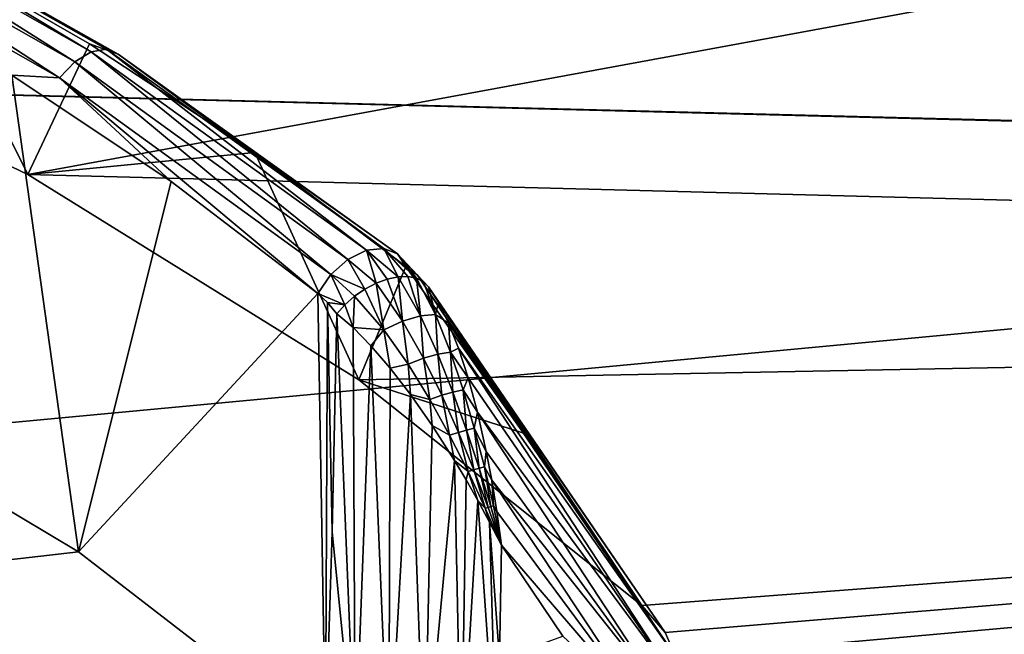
# Model space of a CAD drawing. Header units: metres. Extents: x -31 to 116, y -84 to 84.
# Tile 345 of 656: x 29.84 to 33.02, y -49.21 to -47.22. Entities that reach past the tile are written whole.
import ezdxf

# ---------------------------------------------------------------- set-up
doc = ezdxf.new("R2010")
doc.units = ezdxf.units.M
doc.layers.add('solid_80010000GA_11_1', color=7, linetype='CONTINUOUS')

msp = doc.modelspace()

# ---------------------------------------------------------------- linework, layer by layer
at = {"layer": 'solid_80010000GA_11_1'}
for points in [[(44.944008, -44.94931, 41.513676), (28.669821, -47.146606, 38.553104), (29.87075, -47.723408, 37.870495)], [(44.944008, -48.118439, 37.794731), (44.944008, -44.94931, 41.513676), (29.87075, -47.723408, 37.870495)], [(44.944008, -47.10405, -39.051689), (23.04767, -49.158199, -35.786476), (23.04767, -46.293915, -39.421745)], [(12.5, -47.021599, 35.020939), (103, -46.380795, 39.620941), (103, -49.348675, 35.856754)], [(12.5, -47.021606, -35.020927), (103, -49.354969, -35.848087), (103, -46.390305, -39.609806)], [(29.059853, -46.751579, 37.327549), (29.014368, -46.786922, 37.279713), (30.022394, -47.360897, 36.596638)], [(29.101147, -46.740479, 37.389015), (29.059853, -46.751579, 37.327549), (30.07538, -47.328297, 36.638172)], [(30.07538, -47.328297, 36.638172), (29.059853, -46.751579, 37.327549), (30.022394, -47.360897, 36.596638)], [(30.12434, -47.3195, 36.694035), (29.132471, -46.755047, 37.455395), (29.101147, -46.740479, 37.389015)], [(30.12434, -47.3195, 36.694035), (29.101147, -46.740479, 37.389015), (30.07538, -47.328297, 36.638172)], [(29.132471, -46.755047, 37.455395), (30.162436, -47.335606, 36.756313), (29.495935, -46.972385, 37.304035)], [(30.12434, -47.3195, 36.694035), (30.162436, -47.335606, 36.756313), (29.132471, -46.755047, 37.455395)], [(29.014368, -46.786922, 37.279713), (28.971107, -46.841415, 37.252151), (29.972839, -47.412598, 36.575172)], [(30.022394, -47.360897, 36.596638), (29.014368, -46.786922, 37.279713), (29.972839, -47.412598, 36.575172)], [(29.972839, -47.412598, 36.575172), (28.971107, -46.841415, 37.252151), (29.819157, -47.403145, 36.664234)], [(29.495935, -46.972385, 37.304035), (29.87075, -47.723408, 37.870495), (28.669821, -47.146606, 38.553104)], [(30.070261, -47.302849, 36.903656), (29.87075, -47.723408, 37.870495), (29.495935, -46.972385, 37.304035)], [(30.162436, -47.335606, 36.756313), (30.070261, -47.302849, 36.903656), (29.495935, -46.972385, 37.304035)], [(12.5, -49.54129, 31.355318), (12.5, -47.021599, 35.020939), (103, -49.348675, 35.856754)], [(12.5, -47.021606, -35.020927), (12.5, -49.541309, -31.355293), (103, -49.354969, -35.848087)], [(44.944008, -47.10405, -39.051689), (44.944008, -50.069504, -35.169174), (23.04767, -49.158199, -35.786476)], [(30.602161, -47.65313, 36.468235), (29.87075, -47.723408, 37.870495), (30.070261, -47.302849, 36.903656)], [(30.07538, -47.328297, 36.638172), (30.022394, -47.360897, 36.596638), (30.902334, -47.997353, 35.802864)], [(30.162436, -47.335606, 36.756313), (30.602161, -47.65313, 36.468235), (30.070261, -47.302849, 36.903656)], [(30.12434, -47.3195, 36.694035), (30.07538, -47.328297, 36.638172), (30.961811, -47.967827, 35.837234)], [(30.07538, -47.328297, 36.638172), (30.902334, -47.997353, 35.802864), (30.961811, -47.967827, 35.837234)], [(30.12434, -47.3195, 36.694035), (30.961811, -47.967827, 35.837234), (31.017719, -47.961792, 35.886513)], [(30.12434, -47.3195, 36.694035), (31.017719, -47.961792, 35.886513), (30.162436, -47.335606, 36.756313)], [(30.022394, -47.360897, 36.596638), (29.972839, -47.412598, 36.575172), (30.847643, -48.046101, 35.788132)], [(30.022394, -47.360897, 36.596638), (30.847643, -48.046101, 35.788132), (30.902334, -47.997353, 35.802864)], [(30.162436, -47.335606, 36.756313), (31.017719, -47.961792, 35.886513), (31.06225, -47.979961, 35.943714)], [(30.162436, -47.335606, 36.756313), (31.06225, -47.979961, 35.943714), (30.602161, -47.65313, 36.468235)], [(29.819157, -47.403145, 36.664234), (29.099312, -48.381302, 37.004154), (30.034294, -48.940407, 36.288872)], [(30.333485, -47.746601, 36.245926), (29.819157, -47.403145, 36.664234), (30.034294, -48.940407, 36.288872)], [(29.972839, -47.412598, 36.575172), (29.819157, -47.403145, 36.664234), (30.333485, -47.746601, 36.245926)], [(29.972839, -47.412598, 36.575172), (30.333485, -47.746601, 36.245926), (30.805185, -48.106895, 35.794651)], [(29.972839, -47.412598, 36.575172), (30.805185, -48.106895, 35.794651), (30.847643, -48.046101, 35.788132)], [(30.602161, -47.65313, 36.468235), (30.937897, -48.385433, 37.051559), (29.87075, -47.723408, 37.870495)], [(30.602161, -47.65313, 36.468235), (31.088858, -48.01981, 36.000542), (30.937897, -48.385433, 37.051559)], [(30.602161, -47.65313, 36.468235), (31.06225, -47.979961, 35.943714), (31.088858, -48.01981, 36.000542)], [(44.944008, -48.118439, 37.794731), (29.87075, -47.723408, 37.870495), (30.937897, -48.385433, 37.051559)], [(30.805185, -48.106895, 35.794651), (30.333485, -47.746601, 36.245926), (30.034294, -48.940407, 36.288872)], [(31.017719, -47.961792, 35.886513), (30.961811, -47.967827, 35.837234), (31.063826, -48.053474, 35.758381)], [(31.017719, -47.961792, 35.886513), (31.095757, -48.052452, 35.784626), (31.123522, -48.057819, 35.814705)], [(31.06225, -47.979961, 35.943714), (31.017719, -47.961792, 35.886513), (31.123522, -48.057819, 35.814705)], [(31.017719, -47.961792, 35.886513), (31.063826, -48.053474, 35.758381), (31.095757, -48.052452, 35.784626)], [(30.961811, -47.967827, 35.837234), (30.902334, -47.997353, 35.802864), (30.993172, -48.074146, 35.721703)], [(30.961811, -47.967827, 35.837234), (31.029142, -48.060814, 35.737114), (31.063826, -48.053474, 35.758381)], [(30.961811, -47.967827, 35.837234), (30.993172, -48.074146, 35.721703), (31.029142, -48.060814, 35.737114)], [(31.06225, -47.979961, 35.943714), (31.123522, -48.057819, 35.814705), (31.145809, -48.06926, 35.847134)], [(31.06225, -47.979961, 35.943714), (31.145809, -48.06926, 35.847134), (31.1269, -48.047852, 35.942268)], [(31.06225, -47.979961, 35.943714), (31.1269, -48.047852, 35.942268), (31.088858, -48.01981, 36.000542)], [(30.902334, -47.997353, 35.802864), (30.847643, -48.046101, 35.788132), (30.957432, -48.092922, 35.712811)], [(30.902334, -47.997353, 35.802864), (30.957432, -48.092922, 35.712811), (30.993172, -48.074146, 35.721703)], [(31.468317, -48.557335, 36.056149), (30.937897, -48.385433, 37.051559), (31.088858, -48.01981, 36.000542)], [(31.468317, -48.557335, 36.056149), (31.088858, -48.01981, 36.000542), (31.1269, -48.047852, 35.942268)], [(30.847643, -48.046101, 35.788132), (30.805185, -48.106895, 35.794651), (30.892719, -48.143486, 35.715946)], [(30.847643, -48.046101, 35.788132), (30.923487, -48.116344, 35.710854), (30.957432, -48.092922, 35.712811)], [(30.847643, -48.046101, 35.788132), (30.892719, -48.143486, 35.715946), (30.923487, -48.116344, 35.710854)], [(31.029142, -48.060814, 35.737114), (31.07818, -48.196201, 35.643631), (31.063826, -48.053474, 35.758381)], [(31.095757, -48.052452, 35.784626), (31.063826, -48.053474, 35.758381), (31.13596, -48.179405, 35.673595)], [(31.07818, -48.196201, 35.643631), (31.13596, -48.179405, 35.673595), (31.063826, -48.053474, 35.758381)], [(31.095757, -48.052452, 35.784626), (31.13596, -48.179405, 35.673595), (31.123522, -48.057819, 35.814705)], [(31.145809, -48.06926, 35.847134), (31.123522, -48.057819, 35.814705), (31.184727, -48.175518, 35.719669)], [(31.13596, -48.179405, 35.673595), (31.184727, -48.175518, 35.719669), (31.123522, -48.057819, 35.814705)], [(31.1269, -48.047852, 35.942268), (31.161835, -48.086273, 35.88065), (31.849276, -49.112564, 36.109047)], [(31.468317, -48.557335, 36.056149), (31.1269, -48.047852, 35.942268), (31.849276, -49.112564, 36.109047)], [(31.1269, -48.047852, 35.942268), (31.145809, -48.06926, 35.847134), (31.161835, -48.086273, 35.88065)], [(30.957432, -48.092922, 35.712811), (31.017906, -48.22401, 35.633152), (30.993172, -48.074146, 35.721703)], [(31.029142, -48.060814, 35.737114), (30.993172, -48.074146, 35.721703), (31.07818, -48.196201, 35.643631)], [(31.017906, -48.22401, 35.633152), (31.07818, -48.196201, 35.643631), (30.993172, -48.074146, 35.721703)], [(31.145809, -48.06926, 35.847134), (31.184727, -48.175518, 35.719669), (31.161835, -48.086273, 35.88065)], [(31.161835, -48.086273, 35.88065), (31.924753, -49.199703, 35.992462), (31.849276, -49.112564, 36.109047)], [(31.19401, -48.136379, 35.820175), (31.924753, -49.199703, 35.992462), (31.161835, -48.086273, 35.88065)], [(31.184727, -48.175518, 35.719669), (31.19401, -48.136379, 35.820175), (31.161835, -48.086273, 35.88065)], [(30.805185, -48.106895, 35.794651), (30.034294, -48.940407, 36.288872), (30.830111, -49.555008, 35.468861)], [(30.836405, -48.136436, 35.761314), (30.805185, -48.106895, 35.794651), (30.830111, -49.555008, 35.468861)], [(30.892719, -48.143486, 35.715946), (30.805185, -48.106895, 35.794651), (30.836405, -48.136436, 35.761314)], [(30.892719, -48.143486, 35.715946), (30.919067, -48.217094, 35.677933), (30.923487, -48.116344, 35.710854)], [(30.923487, -48.116344, 35.710854), (30.919067, -48.217094, 35.677933), (31.017906, -48.22401, 35.633152)], [(30.957432, -48.092922, 35.712811), (30.923487, -48.116344, 35.710854), (31.017906, -48.22401, 35.633152)], [(44.944008, -48.118439, 37.794731), (30.937897, -48.385433, 37.051559), (31.849276, -49.112564, 36.109047)], [(44.944008, -48.118439, 37.794731), (31.38238, -49.652382, 35.349068), (31.267597, -49.679985, 35.306778)], [(32.325771, -50.039059, 34.82835), (44.944008, -48.118439, 37.794731), (31.267597, -49.679985, 35.306778)], [(44.944008, -48.118439, 37.794731), (31.586876, -49.579365, 35.457298), (31.38238, -49.652382, 35.349068)], [(44.944008, -48.118439, 37.794731), (31.791391, -49.506344, 35.565544), (31.586876, -49.579365, 35.457298)], [(44.944008, -48.118439, 37.794731), (31.869747, -49.468063, 35.621082), (31.791391, -49.506344, 35.565544)], [(44.944008, -48.118439, 37.794731), (31.849276, -49.112564, 36.109047), (31.924753, -49.199703, 35.992462)], [(44.944008, -48.118439, 37.794731), (31.927389, -49.417217, 35.693306), (31.869747, -49.468063, 35.621082)], [(44.944008, -48.118439, 37.794731), (31.924753, -49.199703, 35.992462), (31.960062, -49.28075, 35.882458)], [(44.944008, -48.118439, 37.794731), (31.958944, -49.353828, 35.781845), (31.927389, -49.417217, 35.693306)], [(44.944008, -48.118439, 37.794731), (31.960062, -49.28075, 35.882458), (31.958944, -49.353828, 35.781845)], [(32.325771, -50.039059, 34.82835), (32.415798, -50.045216, 34.822254), (44.944008, -48.118439, 37.794731)], [(32.415798, -50.045216, 34.822254), (32.504646, -50.059109, 34.804996), (44.944008, -48.118439, 37.794731)], [(32.504646, -50.059109, 34.804996), (32.589027, -50.080315, 34.777058), (44.944008, -48.118439, 37.794731)], [(32.589027, -50.080315, 34.777058), (32.665913, -50.107933, 34.739613), (44.944008, -48.118439, 37.794731)], [(32.665913, -50.107933, 34.739613), (32.787247, -50.174732, 34.646786), (44.944008, -48.118439, 37.794731)], [(32.787247, -50.174732, 34.646786), (32.862278, -50.248302, 34.542313), (44.944008, -48.118439, 37.794731)], [(32.862278, -50.248302, 34.542313), (44.944008, -50.981621, 33.83342), (44.944008, -48.118439, 37.794731)], [(30.851776, -48.875004, 35.597404), (30.836405, -48.136436, 35.761314), (30.830111, -49.555008, 35.468861)], [(30.851776, -48.875004, 35.597404), (30.866251, -48.172993, 35.727478), (30.836405, -48.136436, 35.761314)], [(30.892719, -48.143486, 35.715946), (30.836405, -48.136436, 35.761314), (30.866251, -48.172993, 35.727478)], [(30.892719, -48.143486, 35.715946), (30.866251, -48.172993, 35.727478), (30.919067, -48.217094, 35.677933)], [(31.184727, -48.175518, 35.719669), (31.226589, -48.202442, 35.762184), (31.19401, -48.136379, 35.820175)], [(31.19401, -48.136379, 35.820175), (31.960062, -49.28075, 35.882458), (31.924753, -49.199703, 35.992462)], [(31.226589, -48.202442, 35.762184), (31.960062, -49.28075, 35.882458), (31.19401, -48.136379, 35.820175)], [(30.851776, -48.875004, 35.597404), (30.926125, -49.621181, 35.379108), (30.866251, -48.172993, 35.727478)], [(30.919067, -48.217094, 35.677933), (30.866251, -48.172993, 35.727478), (30.926125, -49.621181, 35.379108)], [(31.07818, -48.196201, 35.643631), (31.145575, -48.316002, 35.595467), (31.13596, -48.179405, 35.673595)], [(31.13596, -48.179405, 35.673595), (31.192083, -48.302589, 35.619553), (31.184727, -48.175518, 35.719669)], [(31.145575, -48.316002, 35.595467), (31.192083, -48.302589, 35.619553), (31.13596, -48.179405, 35.673595)], [(31.184727, -48.175518, 35.719669), (31.232426, -48.296013, 35.654915), (31.226589, -48.202442, 35.762184)], [(31.192083, -48.302589, 35.619553), (31.232426, -48.296013, 35.654915), (31.184727, -48.175518, 35.719669)], [(30.976686, -48.275459, 35.632645), (30.919067, -48.217094, 35.677933), (30.926125, -49.621181, 35.379108)], [(31.017906, -48.22401, 35.633152), (30.919067, -48.217094, 35.677933), (30.976686, -48.275459, 35.632645)], [(31.017906, -48.22401, 35.633152), (31.096298, -48.335266, 35.584423), (31.07818, -48.196201, 35.643631)], [(31.096298, -48.335266, 35.584423), (31.145575, -48.316002, 35.595467), (31.07818, -48.196201, 35.643631)], [(31.258785, -48.283421, 35.70681), (31.960062, -49.28075, 35.882458), (31.226589, -48.202442, 35.762184)], [(31.232426, -48.296013, 35.654915), (31.258785, -48.283421, 35.70681), (31.226589, -48.202442, 35.762184)], [(31.017906, -48.22401, 35.633152), (30.976686, -48.275459, 35.632645), (31.038656, -48.347511, 35.592552)], [(31.017906, -48.22401, 35.633152), (31.038656, -48.347511, 35.592552), (31.096298, -48.335266, 35.584423)], [(30.976686, -48.275459, 35.632645), (30.926125, -49.621181, 35.379108), (31.03447, -49.663986, 35.322262)], [(31.038656, -48.347511, 35.592552), (30.976686, -48.275459, 35.632645), (31.03447, -49.663986, 35.322262)], [(31.145575, -48.316002, 35.595467), (31.204605, -48.435345, 35.561096), (31.192083, -48.302589, 35.619553)], [(31.192083, -48.302589, 35.619553), (31.240902, -48.424969, 35.579861), (31.232426, -48.296013, 35.654915)], [(31.204605, -48.435345, 35.561096), (31.240902, -48.424969, 35.579861), (31.192083, -48.302589, 35.619553)], [(31.232426, -48.296013, 35.654915), (31.289972, -48.379093, 35.654537), (31.258785, -48.283421, 35.70681)], [(31.232426, -48.296013, 35.654915), (31.273367, -48.418056, 35.605854), (31.289972, -48.379093, 35.654537)], [(31.240902, -48.424969, 35.579861), (31.273367, -48.418056, 35.605854), (31.232426, -48.296013, 35.654915)], [(31.258785, -48.283421, 35.70681), (31.958944, -49.353828, 35.781845), (31.960062, -49.28075, 35.882458)], [(31.289972, -48.379093, 35.654537), (31.958944, -49.353828, 35.781845), (31.258785, -48.283421, 35.70681)], [(31.096298, -48.335266, 35.584423), (31.038656, -48.347511, 35.592552), (31.104458, -48.433041, 35.558205)], [(31.096298, -48.335266, 35.584423), (31.166088, -48.448727, 35.550388), (31.145575, -48.316002, 35.595467)], [(31.096298, -48.335266, 35.584423), (31.104458, -48.433041, 35.558205), (31.166088, -48.448727, 35.550388)], [(31.166088, -48.448727, 35.550388), (31.204605, -48.435345, 35.561096), (31.145575, -48.316002, 35.595467)], [(31.104458, -48.433041, 35.558205), (31.038656, -48.347511, 35.592552), (31.03447, -49.663986, 35.322262)], [(30.034294, -48.940407, 36.288872), (29.099312, -48.381302, 37.004154), (23.04767, -49.742542, 34.969704)], [(31.468317, -48.557335, 36.056149), (31.849276, -49.112564, 36.109047), (30.937897, -48.385433, 37.051559)], [(31.273367, -48.418056, 35.605854), (31.319866, -48.489777, 35.606277), (31.289972, -48.379093, 35.654537)], [(31.319866, -48.489777, 35.606277), (31.958944, -49.353828, 35.781845), (31.289972, -48.379093, 35.654537)], [(31.104458, -48.433041, 35.558205), (31.03447, -49.663986, 35.322262), (31.149397, -49.683605, 35.298126)], [(31.173689, -48.532337, 35.530399), (31.104458, -48.433041, 35.558205), (31.149397, -49.683605, 35.298126)], [(31.166088, -48.448727, 35.550388), (31.104458, -48.433041, 35.558205), (31.173689, -48.532337, 35.530399)], [(31.166088, -48.448727, 35.550388), (31.230032, -48.563995, 35.526333), (31.204605, -48.435345, 35.561096)], [(31.204605, -48.435345, 35.561096), (31.258266, -48.555035, 35.535686), (31.240902, -48.424969, 35.579861)], [(31.230032, -48.563995, 35.526333), (31.258266, -48.555035, 35.535686), (31.204605, -48.435345, 35.561096)], [(31.240902, -48.424969, 35.579861), (31.285027, -48.547455, 35.5495), (31.273367, -48.418056, 35.605854)], [(31.258266, -48.555035, 35.535686), (31.285027, -48.547455, 35.5495), (31.240902, -48.424969, 35.579861)], [(31.273367, -48.418056, 35.605854), (31.309664, -48.541439, 35.56744), (31.319866, -48.489777, 35.606277)], [(31.285027, -48.547455, 35.5495), (31.309664, -48.541439, 35.56744), (31.273367, -48.418056, 35.605854)], [(31.166088, -48.448727, 35.550388), (31.173689, -48.532337, 35.530399), (31.230032, -48.563995, 35.526333)], [(31.309664, -48.541439, 35.56744), (31.348207, -48.616051, 35.563194), (31.319866, -48.489777, 35.606277)], [(31.319866, -48.489777, 35.606277), (31.927389, -49.417217, 35.693306), (31.958944, -49.353828, 35.781845)], [(31.348207, -48.616051, 35.563194), (31.927389, -49.417217, 35.693306), (31.319866, -48.489777, 35.606277)], [(31.245928, -48.64584, 35.510078), (31.173689, -48.532337, 35.530399), (31.149397, -49.683605, 35.298126)], [(31.230032, -48.563995, 35.526333), (31.173689, -48.532337, 35.530399), (31.245928, -48.64584, 35.510078)], [(31.230032, -48.563995, 35.526333), (31.289406, -48.680889, 35.510292), (31.258266, -48.555035, 35.535686)], [(31.230032, -48.563995, 35.526333), (31.245928, -48.64584, 35.510078), (31.289406, -48.680889, 35.510292)], [(31.258266, -48.555035, 35.535686), (31.307804, -48.675438, 35.517391), (31.285027, -48.547455, 35.5495)], [(31.289406, -48.680889, 35.510292), (31.307804, -48.675438, 35.517391), (31.258266, -48.555035, 35.535686)], [(31.285027, -48.547455, 35.5495), (31.325445, -48.670486, 35.526485), (31.309664, -48.541439, 35.56744)], [(31.307804, -48.675438, 35.517391), (31.325445, -48.670486, 35.526485), (31.285027, -48.547455, 35.5495)], [(31.309664, -48.541439, 35.56744), (31.34214, -48.666084, 35.537468), (31.348207, -48.616051, 35.563194)], [(31.325445, -48.670486, 35.526485), (31.34214, -48.666084, 35.537468), (31.309664, -48.541439, 35.56744)], [(31.34214, -48.666084, 35.537468), (31.365988, -48.709217, 35.538059), (31.348207, -48.616051, 35.563194)], [(31.365988, -48.709217, 35.538059), (31.927389, -49.417217, 35.693306), (31.348207, -48.616051, 35.563194)], [(31.245928, -48.64584, 35.510078), (31.149397, -49.683605, 35.298126), (31.267597, -49.679985, 35.306778)], [(31.282986, -48.708126, 35.503181), (31.245928, -48.64584, 35.510078), (31.267597, -49.679985, 35.306778)], [(31.289406, -48.680889, 35.510292), (31.245928, -48.64584, 35.510078), (31.282986, -48.708126, 35.503181)], [(31.289406, -48.680889, 35.510292), (31.282986, -48.708126, 35.503181), (31.320644, -48.774395, 35.498718)], [(31.289406, -48.680889, 35.510292), (31.344927, -48.799278, 35.501194), (31.307804, -48.675438, 35.517391)], [(31.289406, -48.680889, 35.510292), (31.320644, -48.774395, 35.498718), (31.344927, -48.799278, 35.501194)], [(31.307804, -48.675438, 35.517391), (31.353899, -48.796741, 35.505211), (31.325445, -48.670486, 35.526485)], [(31.344927, -48.799278, 35.501194), (31.353899, -48.796741, 35.505211), (31.307804, -48.675438, 35.517391)], [(31.325445, -48.670486, 35.526485), (31.362661, -48.794304, 35.50972), (31.34214, -48.666084, 35.537468)], [(31.353899, -48.796741, 35.505211), (31.362661, -48.794304, 35.50972), (31.325445, -48.670486, 35.526485)], [(31.34214, -48.666084, 35.537468), (31.371193, -48.791977, 35.514709), (31.365988, -48.709217, 35.538059)], [(31.362661, -48.794304, 35.50972), (31.371193, -48.791977, 35.514709), (31.34214, -48.666084, 35.537468)], [(31.320644, -48.774395, 35.498718), (31.282986, -48.708126, 35.503181), (31.267597, -49.679985, 35.306778)], [(31.365988, -48.709217, 35.538059), (31.869747, -49.468063, 35.621082), (31.927389, -49.417217, 35.693306)], [(31.382309, -48.810272, 35.516022), (31.869747, -49.468063, 35.621082), (31.365988, -48.709217, 35.538059)], [(31.371193, -48.791977, 35.514709), (31.382309, -48.810272, 35.516022), (31.365988, -48.709217, 35.538059)], [(31.320644, -48.774395, 35.498718), (31.267597, -49.679985, 35.306778), (31.38238, -49.652382, 35.349068)], [(31.358767, -48.844696, 35.496948), (31.320644, -48.774395, 35.498718), (31.38238, -49.652382, 35.349068)], [(31.344927, -48.799278, 35.501194), (31.320644, -48.774395, 35.498718), (31.358767, -48.844696, 35.496948)], [(31.344927, -48.799278, 35.501194), (31.397158, -48.919014, 35.498199), (31.353899, -48.796741, 35.505211)], [(31.344927, -48.799278, 35.501194), (31.358767, -48.844696, 35.496948), (31.397158, -48.919014, 35.498199)], [(31.353899, -48.796741, 35.505211), (31.397158, -48.919014, 35.498199), (31.362661, -48.794304, 35.50972)], [(31.362661, -48.794304, 35.50972), (31.397158, -48.919014, 35.498199), (31.371193, -48.791977, 35.514709)], [(31.371193, -48.791977, 35.514709), (31.397158, -48.919014, 35.498199), (31.382309, -48.810272, 35.516022)], [(31.382309, -48.810272, 35.516022), (31.397158, -48.919014, 35.498199), (31.869747, -49.468063, 35.621082)], [(31.390921, -49.285824, 35.424137), (31.358767, -48.844696, 35.496948), (31.38238, -49.652382, 35.349068)], [(31.390921, -49.285824, 35.424137), (31.397158, -48.919014, 35.498199), (31.358767, -48.844696, 35.496948)], [(30.851776, -48.875004, 35.597404), (30.830111, -49.555008, 35.468861), (30.926125, -49.621181, 35.379108)], [(30.830111, -49.555008, 35.468861), (30.034294, -48.940407, 36.288872), (23.04767, -49.742542, 34.969704)], [(31.595261, -49.211948, 35.532467), (31.397158, -48.919014, 35.498199), (31.390921, -49.285824, 35.424137)], [(31.595261, -49.211948, 35.532467), (31.869747, -49.468063, 35.621082), (31.397158, -48.919014, 35.498199)], [(44.944008, -50.069504, -35.169174), (23.04767, -51.737694, -31.943884), (23.04767, -49.158199, -35.786476)]]:
    msp.add_3dface(points, dxfattribs=at)

doc.saveas('drawing.dxf')
